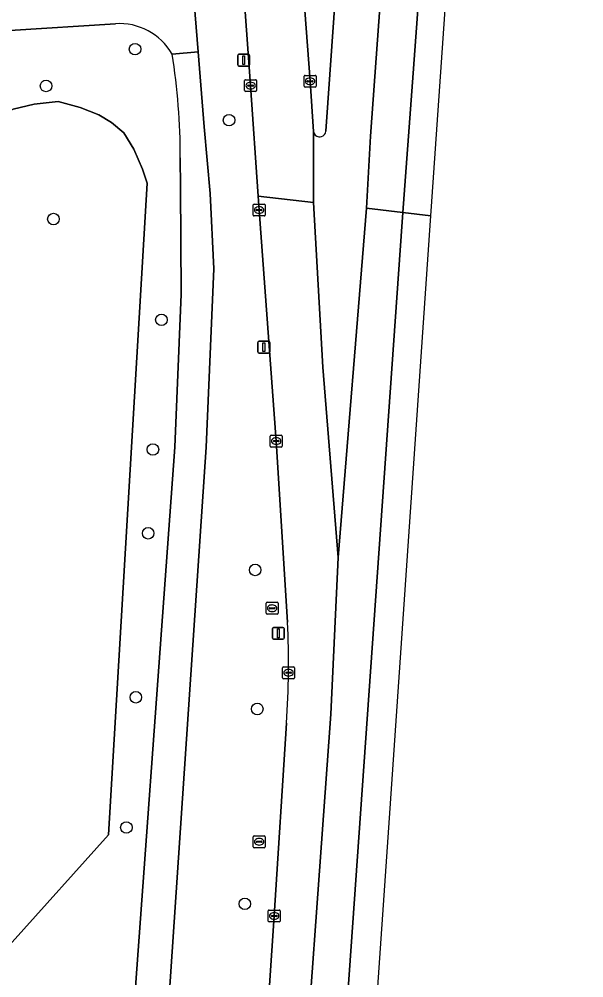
# Model space of a CAD drawing. Extents: x 161084 to 161928, y 385354 to 386522.
# Drawn here: x 161877.5 to 161925.1, y 386262 to 386342.9 of the extents above; entities that cross this region are included whole.
import ezdxf

# ---------------------------------------------------------------- set-up
doc = ezdxf.new("R2010")
doc.units = 0
for name, color, linetype in [('IMGEO_Berm_groen', 7, 'Continuous'), ('IMGEO_Boom', 7, 'Continuous'), ('IMGEO_Fietspad_gesloten', 7, 'Continuous'), ('IMGEO_Groenvoorziening', 7, 'Continuous'), ('IMGEO_Kolk', 7, 'Continuous'), ('IMGEO_Lichtmast', 7, 'Continuous'), ('IMGEO_Rijbaan_regionaal_gesloten', 7, 'Continuous'), ('IMGEO_Rioolput', 7, 'Continuous'), ('IMGEO_Verkeerseiland_groen', 7, 'Continuous')]:
    doc.layers.add(name, color=color, linetype=linetype)

msp = doc.modelspace()

# ---------------------------------------------------------------- linework, layer by layer
at = {"layer": 'IMGEO_Berm_groen'}
for points in [[(161900.133, 386292.018), (161899.174, 386307.304), (161897.726, 386326.817), (161897.645, 386328.001), (161897.009, 386337.325), (161896.499, 386344.336), (161892.188, 386404.652), (161889.857, 386437.049), (161883.767, 386433.712), (161888.142, 386390.008), (161890.789, 386362.407), (161892.584, 386340.168), (161893.095, 386333.841), (161893.593, 386328.226), (161893.91, 386321.858), (161893.251, 386306.802), (161889.428, 386249.977), (161880.64, 386115.728), (161877.74, 386073.727), (161872.841, 386000.002), (161865.295, 385889.362), (161863.707, 385862.465)], [(161885.591, 386342.553), (161867.742, 386341.422), (161863.696, 386341.005)], [(161868.255, 386331.38), (161869.478, 386330.517), (161875.553, 386334.631), (161876.952, 386335.343), (161878.727, 386335.751), (161880.763, 386335.972), (161882.62, 386335.465), (161884.182, 386334.844), (161885.27, 386334.206), (161886.309, 386333.331), (161887.151, 386331.956), (161887.895, 386330.255), (161888.267, 386329.079), (161885.024, 386274.062), (161876.881, 386264.995), (161866.703, 386265.668), (161865.831, 386252.535)], [(161877.617, 386115.791), (161886.48, 386250), (161890.614, 386306.794), (161891.158, 386319.706), (161891.084, 386328.755), (161891.064, 386331.233)], [(161888.14, 386106.073), (161888.774, 386115.559), (161889.511, 386126.602), (161890.842, 386146.1), (161892.301, 386167.608), (161893.584, 386187.111), (161895.039, 386208.609), (161896.272, 386227.138), (161897.688, 386247.689), (161897.844, 386250), (161899.005, 386267.204), (161900.032, 386283.486)]]:
    msp.add_lwpolyline(points, dxfattribs=at)
for centre, radius, start, end in [((161885.919, 386337.415), 5.149, 30.06191, 93.65272), ((161839.365, 386331.575), 51.7, 359.62126, 9.37217), ((161829.885, 386288.583), 70.332, 355.84412, 2.79943)]:
    msp.add_arc(centre, radius, start, end, dxfattribs=at)
at = {"layer": 'IMGEO_Boom'}
for centre in [(161887.25, 386340.402), (161879.737, 386337.293), (161895.186, 386334.404), (161880.363, 386326.056), (161889.482, 386317.542), (161888.761, 386306.596), (161888.361, 386299.518), (161897.393, 386296.423), (161887.32, 386285.669), (161897.574, 386284.681), (161886.523, 386274.672), (161896.523, 386268.225)]:
    msp.add_circle(centre, 0.489, dxfattribs=at)
at = {"layer": 'IMGEO_Fietspad_gesloten'}
for points in [[(161890.375, 386339.994), (161892.584, 386340.168), (161890.789, 386362.407)], [(161885.609, 386345.797), (161867.42, 386344.48), (161867.742, 386341.422), (161885.591, 386342.553)], [(161877.74, 386073.727), (161880.64, 386115.728), (161889.428, 386249.977), (161893.251, 386306.802), (161893.91, 386321.858), (161893.593, 386328.226), (161893.095, 386333.841), (161892.584, 386340.168), (161890.375, 386339.994)], [(161891.064, 386331.233), (161891.084, 386328.755), (161891.158, 386319.706), (161890.614, 386306.794), (161886.48, 386250), (161877.617, 386115.791), (161869.97, 386000), (161872.841, 386000.002), (161877.74, 386073.727)]]:
    msp.add_lwpolyline(points, dxfattribs=at)
for centre, radius, start, end in [((161885.919, 386337.415), 5.149, 30.06191, 93.65272), ((161839.365, 386331.575), 51.7, 359.62126, 9.37217)]:
    msp.add_arc(centre, radius, start, end, dxfattribs=at)
at = {"layer": 'IMGEO_Groenvoorziening'}
msp.add_lwpolyline([(161869.458, 386268.037), (161866.703, 386265.668), (161876.881, 386264.995), (161885.024, 386274.062), (161888.267, 386329.079), (161887.895, 386330.255), (161887.151, 386331.956), (161886.309, 386333.331), (161885.27, 386334.206), (161884.182, 386334.844), (161882.62, 386335.465), (161880.763, 386335.972), (161878.727, 386335.751), (161876.952, 386335.343), (161875.553, 386334.631), (161869.478, 386330.517)], dxfattribs=at)
at = {"layer": 'IMGEO_Kolk'}
for p, q in [((161896.507, 386336.899), (161896.507, 386337.751)), ((161896.582, 386337.825), (161897.434, 386337.825)), ((161897.508, 386337.751), (161897.508, 386336.899)), ((161901.529, 386337.264), (161901.529, 386338.116)), ((161901.604, 386338.19), (161902.456, 386338.19)), ((161901.831, 386337.733), (161902.229, 386337.733)), ((161902.017, 386337.97), (161902.042, 386337.97)), ((161902.53, 386338.116), (161902.53, 386337.264)), ((161896.766, 386337.319), (161896.766, 386337.331)), ((161897.204, 386337.282), (161896.806, 386337.282)), ((161896.809, 386337.368), (161897.207, 386337.368)), ((161897.018, 386337.045), (161896.993, 386337.045)), ((161896.995, 386337.605), (161897.02, 386337.605)), ((161897.25, 386337.331), (161897.25, 386337.319)), ((161902.456, 386337.19), (161901.604, 386337.19)), ((161901.788, 386337.684), (161901.788, 386337.696)), ((161902.226, 386337.647), (161901.828, 386337.647)), ((161902.04, 386337.41), (161902.015, 386337.41)), ((161902.272, 386337.696), (161902.272, 386337.684)), ((161897.434, 386336.825), (161896.582, 386336.825)), ((161897.224, 386326.392), (161897.224, 386327.244)), ((161897.299, 386327.318), (161898.151, 386327.318)), ((161898.225, 386327.244), (161898.225, 386326.392)), ((161897.483, 386326.812), (161897.483, 386326.824)), ((161897.921, 386326.775), (161897.523, 386326.775)), ((161897.526, 386326.861), (161897.924, 386326.861)), ((161897.735, 386326.538), (161897.71, 386326.538)), ((161897.712, 386327.098), (161897.737, 386327.098)), ((161897.967, 386326.824), (161897.967, 386326.812)), ((161898.151, 386326.318), (161897.299, 386326.318)), ((161898.747, 386307.805), (161899.599, 386307.805)), ((161898.672, 386306.879), (161898.672, 386307.731)), ((161898.931, 386307.299), (161898.931, 386307.311)), ((161899.369, 386307.262), (161898.971, 386307.262)), ((161898.974, 386307.348), (161899.372, 386307.348)), ((161899.183, 386307.025), (161899.158, 386307.025)), ((161899.16, 386307.585), (161899.185, 386307.585)), ((161899.415, 386307.311), (161899.415, 386307.299)), ((161899.673, 386307.731), (161899.673, 386306.879)), ((161899.599, 386306.805), (161898.747, 386306.805)), ((161899.711, 386287.316), (161899.711, 386288.168)), ((161899.786, 386288.242), (161900.638, 386288.242)), ((161899.97, 386287.736), (161899.97, 386287.748)), ((161900.408, 386287.699), (161900.01, 386287.699)), ((161900.013, 386287.785), (161900.411, 386287.785)), ((161900.199, 386288.022), (161900.224, 386288.022)), ((161900.454, 386287.748), (161900.454, 386287.736)), ((161900.712, 386288.168), (161900.712, 386287.316)), ((161900.638, 386287.242), (161899.786, 386287.242)), ((161900.222, 386287.462), (161900.197, 386287.462)), ((161898.503, 386266.777), (161898.503, 386267.629)), ((161898.578, 386267.703), (161899.43, 386267.703)), ((161898.991, 386267.483), (161899.016, 386267.483)), ((161899.504, 386267.629), (161899.504, 386266.777)), ((161899.43, 386266.703), (161898.578, 386266.703)), ((161898.762, 386267.197), (161898.762, 386267.209)), ((161899.2, 386267.16), (161898.802, 386267.16)), ((161898.805, 386267.246), (161899.203, 386267.246)), ((161899.014, 386266.923), (161898.989, 386266.923)), ((161899.246, 386267.209), (161899.246, 386267.197))]:
    msp.add_line(p, q, dxfattribs=at)
for points in [[(161896.507, 386336.899), (161896.507, 386337.751)], [(161896.582, 386337.825), (161897.434, 386337.825)], [(161897.508, 386337.751), (161897.508, 386336.899)], [(161901.529, 386337.264), (161901.529, 386338.116)], [(161901.604, 386338.19), (161902.456, 386338.19)], [(161902.53, 386338.116), (161902.53, 386337.264)], [(161902.456, 386337.19), (161901.604, 386337.19)], [(161897.434, 386336.825), (161896.582, 386336.825)], [(161897.224, 386326.392), (161897.224, 386327.244)], [(161897.299, 386327.318), (161898.151, 386327.318)], [(161898.225, 386327.244), (161898.225, 386326.392)], [(161898.151, 386326.318), (161897.299, 386326.318)], [(161898.747, 386307.805), (161899.599, 386307.805)], [(161898.672, 386306.879), (161898.672, 386307.731)], [(161899.673, 386307.731), (161899.673, 386306.879)], [(161899.599, 386306.805), (161898.747, 386306.805)], [(161899.711, 386287.316), (161899.711, 386288.168)], [(161899.786, 386288.242), (161900.638, 386288.242)], [(161900.712, 386288.168), (161900.712, 386287.316)], [(161900.638, 386287.242), (161899.786, 386287.242)], [(161898.503, 386266.777), (161898.503, 386267.629)], [(161898.578, 386267.703), (161899.43, 386267.703)], [(161899.504, 386267.629), (161899.504, 386266.777)], [(161899.43, 386266.703), (161898.578, 386266.703)]]:
    msp.add_lwpolyline(points, dxfattribs=at)
for centre, radius, start, end in [((161896.584, 386337.749), 0.0765, 91.55205, 178.44795), ((161896.584, 386337.749), 0.0765, 91.55205, 178.44795), ((161897.432, 386337.749), 0.0765, 1.55205, 88.44795), ((161897.432, 386337.749), 0.0765, 1.55205, 88.44795), ((161901.606, 386338.114), 0.0765, 91.55205, 178.44795), ((161901.606, 386338.114), 0.0765, 91.55205, 178.44795), ((161901.828, 386337.693), 0.0403, 85.87752, 175.75265), ((161902.233, 386337.695), 0.0386, 1.73085, 96.63898), ((161902.454, 386338.114), 0.0765, 1.55205, 88.44795), ((161902.454, 386338.114), 0.0765, 1.55205, 88.44795), ((161896.806, 386337.328), 0.0403, 85.87752, 175.75265), ((161896.803, 386337.318), 0.0366, 178.93798, 274.71019), ((161897.207, 386337.325), 0.043, 264.86636, 352.45326), ((161897.211, 386337.33), 0.0386, 1.73085, 96.63898), ((161901.606, 386337.266), 0.0765, 181.55205, 268.44795), ((161901.606, 386337.266), 0.0765, 181.55205, 268.44795), ((161901.825, 386337.683), 0.0366, 178.93798, 274.71019), ((161902.229, 386337.69), 0.043, 264.86636, 352.45326), ((161902.454, 386337.266), 0.0765, 271.55205, 358.44795), ((161902.454, 386337.266), 0.0765, 271.55205, 358.44795), ((161896.584, 386336.901), 0.0765, 181.55205, 268.44795), ((161896.584, 386336.901), 0.0765, 181.55205, 268.44795), ((161897.432, 386336.901), 0.0765, 271.55205, 358.44795), ((161897.432, 386336.901), 0.0765, 271.55205, 358.44795), ((161897.301, 386327.242), 0.0765, 91.55205, 178.44795), ((161897.301, 386327.242), 0.0765, 91.55205, 178.44795), ((161898.149, 386327.242), 0.0765, 1.55205, 88.44795), ((161898.149, 386327.242), 0.0765, 1.55205, 88.44795), ((161897.523, 386326.821), 0.0403, 85.87752, 175.75265), ((161897.52, 386326.811), 0.0366, 178.93798, 274.71019), ((161897.924, 386326.818), 0.043, 264.86636, 352.45326), ((161897.928, 386326.823), 0.0386, 1.73085, 96.63898), ((161897.301, 386326.394), 0.0765, 181.55205, 268.44795), ((161897.301, 386326.394), 0.0765, 181.55205, 268.44795), ((161898.149, 386326.394), 0.0765, 271.55205, 358.44795), ((161898.149, 386326.394), 0.0765, 271.55205, 358.44795), ((161898.749, 386307.729), 0.0765, 91.55205, 178.44795), ((161898.749, 386307.729), 0.0765, 91.55205, 178.44795), ((161899.597, 386307.729), 0.0765, 1.55205, 88.44795), ((161899.597, 386307.729), 0.0765, 1.55205, 88.44795), ((161898.971, 386307.308), 0.0403, 85.87752, 175.75265), ((161898.968, 386307.298), 0.0366, 178.93798, 274.71019), ((161899.372, 386307.305), 0.043, 264.86636, 352.45326), ((161899.376, 386307.31), 0.0386, 1.73085, 96.63898), ((161898.749, 386306.881), 0.0765, 181.55205, 268.44795), ((161898.749, 386306.881), 0.0765, 181.55205, 268.44795), ((161899.597, 386306.881), 0.0765, 271.55205, 358.44795), ((161899.597, 386306.881), 0.0765, 271.55205, 358.44795), ((161899.788, 386288.166), 0.0765, 91.55205, 178.44795), ((161899.788, 386288.166), 0.0765, 91.55205, 178.44795), ((161900.01, 386287.745), 0.0403, 85.87752, 175.75265), ((161900.007, 386287.735), 0.0366, 178.93798, 274.71019), ((161900.411, 386287.742), 0.043, 264.86636, 352.45326), ((161900.415, 386287.747), 0.0386, 1.73085, 96.63898), ((161900.636, 386288.166), 0.0765, 1.55205, 88.44795), ((161900.636, 386288.166), 0.0765, 1.55205, 88.44795), ((161899.788, 386287.318), 0.0765, 181.55205, 268.44795), ((161899.788, 386287.318), 0.0765, 181.55205, 268.44795), ((161900.636, 386287.318), 0.0765, 271.55205, 358.44795), ((161900.636, 386287.318), 0.0765, 271.55205, 358.44795), ((161898.58, 386267.627), 0.0765, 91.55205, 178.44795), ((161898.58, 386267.627), 0.0765, 91.55205, 178.44795), ((161899.428, 386267.627), 0.0765, 1.55205, 88.44795), ((161899.428, 386267.627), 0.0765, 1.55205, 88.44795), ((161898.58, 386266.779), 0.0765, 181.55205, 268.44795), ((161898.58, 386266.779), 0.0765, 181.55205, 268.44795), ((161898.802, 386267.206), 0.0403, 85.87752, 175.75265), ((161898.799, 386267.196), 0.0366, 178.93798, 274.71019), ((161899.203, 386267.203), 0.043, 264.86636, 352.45326), ((161899.207, 386267.208), 0.0386, 1.73085, 96.63898), ((161899.428, 386266.779), 0.0765, 271.55205, 358.44795), ((161899.428, 386266.779), 0.0765, 271.55205, 358.44795)]:
    msp.add_arc(centre, radius, start, end, dxfattribs=at)
for centre, major_axis, ratio, start_param, end_param in [((161902.016, 386337.69), (-0.387, 0.002), 0.722429, 4.712389, 7.853982), ((161902.041, 386337.69), (-0.39, 0.002), 0.717154, 1.570796, 4.712389), ((161896.994, 386337.325), (-0.387, 0.002), 0.722429, 4.712389, 7.853982), ((161897.019, 386337.325), (-0.39, 0.002), 0.717154, 1.570796, 4.712389), ((161897.711, 386326.818), (-0.387, 0.002), 0.722429, 4.712389, 7.853982), ((161897.736, 386326.818), (-0.39, 0.002), 0.717154, 1.570796, 4.712389), ((161899.159, 386307.305), (-0.387, 0.002), 0.722429, 4.712389, 7.853982), ((161899.184, 386307.305), (-0.39, 0.002), 0.717154, 1.570796, 4.712389), ((161900.198, 386287.742), (-0.387, 0.002), 0.722429, 4.712389, 7.853982), ((161900.223, 386287.742), (-0.39, 0.002), 0.717154, 1.570796, 4.712389), ((161898.99, 386267.203), (-0.387, 0.002), 0.722429, 4.712389, 7.853982), ((161899.015, 386267.203), (-0.39, 0.002), 0.717154, 1.570796, 4.712389)]:
    msp.add_ellipse(centre, major_axis=major_axis, ratio=ratio, start_param=start_param, end_param=end_param, dxfattribs=at)
at = {"layer": 'IMGEO_Lichtmast'}
for p, q in [((161895.922, 386339.07), (161895.922, 386339.87)), ((161895.922, 386339.87), (161895.922, 386339.07)), ((161896.022, 386339.97), (161896.812, 386339.97)), ((161896.812, 386339.97), (161896.022, 386339.97)), ((161896.912, 386339.87), (161896.912, 386339.07)), ((161896.912, 386339.07), (161896.912, 386339.87)), ((161896.812, 386338.97), (161896.022, 386338.97)), ((161896.022, 386338.97), (161896.812, 386338.97)), ((161897.631, 386314.838), (161897.631, 386315.638)), ((161897.631, 386315.638), (161897.631, 386314.838)), ((161897.731, 386315.738), (161898.521, 386315.738)), ((161898.521, 386315.738), (161897.731, 386315.738)), ((161898.621, 386315.638), (161898.621, 386314.838)), ((161898.621, 386314.838), (161898.621, 386315.638)), ((161898.521, 386314.738), (161897.731, 386314.738)), ((161897.731, 386314.738), (161898.521, 386314.738)), ((161898.849, 386290.671), (161898.849, 386291.471)), ((161898.849, 386291.471), (161898.849, 386290.671)), ((161898.949, 386291.571), (161899.739, 386291.571)), ((161899.739, 386291.571), (161898.949, 386291.571)), ((161899.839, 386291.471), (161899.839, 386290.671)), ((161899.839, 386290.671), (161899.839, 386291.471)), ((161899.739, 386290.571), (161898.949, 386290.571)), ((161898.949, 386290.571), (161899.739, 386290.571))]:
    msp.add_line(p, q, dxfattribs=at)
for points in [[(161896.342, 386339.845), (161896.492, 386339.845), (161896.492, 386339.095), (161896.342, 386339.095), (161896.342, 386339.845)], [(161898.051, 386315.613), (161898.201, 386315.613), (161898.201, 386314.863), (161898.051, 386314.863), (161898.051, 386315.613)], [(161899.269, 386291.446), (161899.419, 386291.446), (161899.419, 386290.696), (161899.269, 386290.696), (161899.269, 386291.446)]]:
    msp.add_lwpolyline(points, dxfattribs=at)
for centre, start, end in [((161896.022, 386339.87), 90, 180), ((161896.022, 386339.87), 90, 180), ((161896.812, 386339.87), 0, 90), ((161896.812, 386339.87), 360, 90), ((161896.022, 386339.07), 180, 270), ((161896.022, 386339.07), 180, 270), ((161896.812, 386339.07), 270, 0), ((161896.812, 386339.07), 270, 0), ((161897.731, 386315.638), 90, 180), ((161897.731, 386315.638), 90, 180), ((161898.521, 386315.638), 0, 90), ((161898.521, 386315.638), 360, 90), ((161897.731, 386314.838), 180, 270), ((161897.731, 386314.838), 180, 270), ((161898.521, 386314.838), 270, 0), ((161898.521, 386314.838), 270, 0), ((161898.949, 386291.471), 90, 180), ((161898.949, 386291.471), 90, 180), ((161899.739, 386291.471), 0, 90), ((161899.739, 386291.471), 360, 90), ((161898.949, 386290.671), 180, 270), ((161898.949, 386290.671), 180, 270), ((161899.739, 386290.671), 270, 0), ((161899.739, 386290.671), 270, 0)]:
    msp.add_arc(centre, 0.1, start, end, dxfattribs=at)
at = {"layer": 'IMGEO_Rijbaan_regionaal_gesloten'}
for points in [[(161885.283, 386495.579), (161885.495, 386494.112), (161885.886, 386490.11), (161886.081, 386487.333), (161886.345, 386484.015), (161888.089, 386461.702), (161888.167, 386460.604), (161888.778, 386452.011), (161888.84, 386451.187), (161889.857, 386437.049), (161892.188, 386404.652), (161896.499, 386344.336), (161897.009, 386337.325), (161897.645, 386328.001), (161902.317, 386327.464), (161902.319, 386333.451), (161902.029, 386337.69), (161901.262, 386348.183), (161900.976, 386351.865), (161898.454, 386386.346), (161897.347, 386401.475), (161891.422, 386484.276), (161891.19, 386487.649)], [(161917.83, 386470.15), (161918.876, 386484.305), (161919.365, 386490.071), (161915.702, 386490.216), (161915.311, 386485.619), (161914.711, 386479.141), (161913.094, 386459.414), (161911.532, 386439.957), (161909.825, 386418.451), (161908.19, 386397.953), (161907.293, 386386.531), (161906.581, 386377.472), (161905.767, 386367), (161904.206, 386345.483), (161903.371, 386333.477)], [(161912.23, 386326.329), (161915.587, 386374.977), (161925.138, 386489.842), (161922.549, 386489.945), (161921.974, 386483.162), (161920.415, 386462.747), (161915.595, 386404.592), (161910.67, 386337.619), (161909.86, 386326.602), (161912.23, 386326.329)], [(161902.319, 386333.451), (161902.317, 386327.464), (161903.097, 386313.545), (161904.392, 386297.467), (161906.779, 386326.981), (161907.121, 386333.045), (161911.238, 386389.628), (161917.83, 386470.15)], [(161904.392, 386297.467), (161903.097, 386313.545), (161902.317, 386327.464), (161897.645, 386328.001), (161897.726, 386326.817), (161899.174, 386307.304), (161900.133, 386292.018)], [(161900.945, 386244.945), (161903.778, 386284.235), (161904.392, 386297.467)], [(161900.032, 386283.486), (161899.005, 386267.204), (161897.844, 386250)]]:
    msp.add_lwpolyline(points, dxfattribs=at)
for points in [[(161920.415, 386462.747), (161921.974, 386483.162), (161922.549, 386489.945), (161919.365, 386490.071), (161918.876, 386484.305), (161917.83, 386470.15), (161911.238, 386389.628), (161907.121, 386333.045), (161906.779, 386326.981), (161909.86, 386326.602), (161910.67, 386337.619), (161915.595, 386404.592)], [(161909.86, 386326.602), (161906.779, 386326.981), (161904.392, 386297.467), (161903.778, 386284.235), (161900.945, 386244.945), (161898.498, 386207.444), (161896.786, 386182.057), (161892.369, 386115.484), (161888.256, 386060.09), (161884.423, 385999.725), (161887.902, 385999.449), (161895.582, 386115.417), (161904.574, 386251.456)], [(161889.915, 385999.289), (161899.237, 386138.034), (161908.693, 386275.071), (161912.23, 386326.329), (161909.86, 386326.602), (161904.574, 386251.456), (161895.582, 386115.417), (161887.902, 385999.449)]]:
    msp.add_lwpolyline(points, close=True, dxfattribs=at)
for centre, radius, start, end in [((161902.843, 386333.522), 0.529, 187.69596, 261.28093), ((161902.844, 386333.526), 0.533, 261.30747, 286.18782), ((161902.842, 386333.523), 0.531, 286.37618, 355.01806), ((161829.885, 386288.583), 70.332, 355.84412, 2.79943)]:
    msp.add_arc(centre, radius, start, end, dxfattribs=at)
at = {"layer": 'IMGEO_Rioolput'}
for p, q in [((161898.326, 386292.767), (161898.326, 386293.619)), ((161898.401, 386293.693), (161899.253, 386293.693)), ((161898.628, 386293.236), (161899.026, 386293.236)), ((161898.814, 386293.473), (161898.839, 386293.473)), ((161899.327, 386293.619), (161899.327, 386292.767)), ((161899.253, 386292.693), (161898.401, 386292.693)), ((161898.585, 386293.187), (161898.585, 386293.199)), ((161899.023, 386293.15), (161898.625, 386293.15)), ((161898.837, 386292.913), (161898.812, 386292.913)), ((161899.069, 386293.199), (161899.069, 386293.187)), ((161897.231, 386273.043), (161897.231, 386273.895)), ((161897.306, 386273.969), (161898.158, 386273.969)), ((161898.232, 386273.895), (161898.232, 386273.043)), ((161898.158, 386272.969), (161897.306, 386272.969)), ((161897.49, 386273.463), (161897.49, 386273.475)), ((161897.928, 386273.426), (161897.53, 386273.426)), ((161897.533, 386273.512), (161897.931, 386273.512)), ((161897.742, 386273.189), (161897.717, 386273.189)), ((161897.719, 386273.749), (161897.744, 386273.749)), ((161897.974, 386273.475), (161897.974, 386273.463))]:
    msp.add_line(p, q, dxfattribs=at)
for points in [[(161898.326, 386292.767), (161898.326, 386293.619)], [(161898.401, 386293.693), (161899.253, 386293.693)], [(161899.327, 386293.619), (161899.327, 386292.767)], [(161899.253, 386292.693), (161898.401, 386292.693)], [(161897.231, 386273.043), (161897.231, 386273.895)], [(161897.306, 386273.969), (161898.158, 386273.969)], [(161898.232, 386273.895), (161898.232, 386273.043)], [(161898.158, 386272.969), (161897.306, 386272.969)]]:
    msp.add_lwpolyline(points, dxfattribs=at)
for centre, radius, start, end in [((161898.403, 386293.617), 0.0765, 91.55205, 178.44795), ((161898.403, 386293.617), 0.0765, 91.55205, 178.44795), ((161898.625, 386293.196), 0.0403, 85.87752, 175.75265), ((161899.03, 386293.198), 0.0386, 1.73085, 96.63898), ((161899.251, 386293.617), 0.0765, 1.55205, 88.44795), ((161899.251, 386293.617), 0.0765, 1.55205, 88.44795), ((161898.403, 386292.769), 0.0765, 181.55205, 268.44795), ((161898.403, 386292.769), 0.0765, 181.55205, 268.44795), ((161898.622, 386293.186), 0.0366, 178.93798, 274.71019), ((161899.026, 386293.193), 0.043, 264.86636, 352.45326), ((161899.251, 386292.769), 0.0765, 271.55205, 358.44795), ((161899.251, 386292.769), 0.0765, 271.55205, 358.44795), ((161897.308, 386273.893), 0.0765, 91.55205, 178.44795), ((161897.308, 386273.893), 0.0765, 91.55205, 178.44795), ((161898.156, 386273.893), 0.0765, 1.55205, 88.44795), ((161898.156, 386273.893), 0.0765, 1.55205, 88.44795), ((161897.308, 386273.045), 0.0765, 181.55205, 268.44795), ((161897.308, 386273.045), 0.0765, 181.55205, 268.44795), ((161897.53, 386273.472), 0.0403, 85.87752, 175.75265), ((161897.527, 386273.462), 0.0366, 178.93798, 274.71019), ((161897.931, 386273.469), 0.043, 264.86636, 352.45326), ((161897.935, 386273.474), 0.0386, 1.73085, 96.63898), ((161898.156, 386273.045), 0.0765, 271.55205, 358.44795), ((161898.156, 386273.045), 0.0765, 271.55205, 358.44795)]:
    msp.add_arc(centre, radius, start, end, dxfattribs=at)
for centre, major_axis, ratio, start_param, end_param in [((161898.813, 386293.193), (-0.387, 0.002), 0.722429, 4.712389, 7.853982), ((161898.838, 386293.193), (-0.39, 0.002), 0.717154, 1.570796, 4.712389), ((161897.718, 386273.469), (-0.387, 0.002), 0.722429, 4.712389, 7.853982), ((161897.743, 386273.469), (-0.39, 0.002), 0.717154, 1.570796, 4.712389)]:
    msp.add_ellipse(centre, major_axis=major_axis, ratio=ratio, start_param=start_param, end_param=end_param, dxfattribs=at)
at = {"layer": 'IMGEO_Verkeerseiland_groen'}
for points in [[(161891.422, 386484.276), (161897.347, 386401.475), (161898.454, 386386.346), (161900.976, 386351.865), (161901.262, 386348.183), (161902.029, 386337.69), (161902.319, 386333.451)], [(161903.371, 386333.477), (161904.206, 386345.483), (161905.767, 386367), (161906.581, 386377.472), (161907.293, 386386.531), (161908.19, 386397.953), (161909.825, 386418.451)]]:
    msp.add_lwpolyline(points, dxfattribs=at)
for centre, radius, start, end in [((161902.843, 386333.522), 0.529, 187.69596, 261.28093), ((161902.844, 386333.526), 0.533, 261.30747, 286.18782), ((161902.842, 386333.523), 0.531, 286.37618, 355.01806)]:
    msp.add_arc(centre, radius, start, end, dxfattribs=at)

doc.saveas('drawing.dxf')
